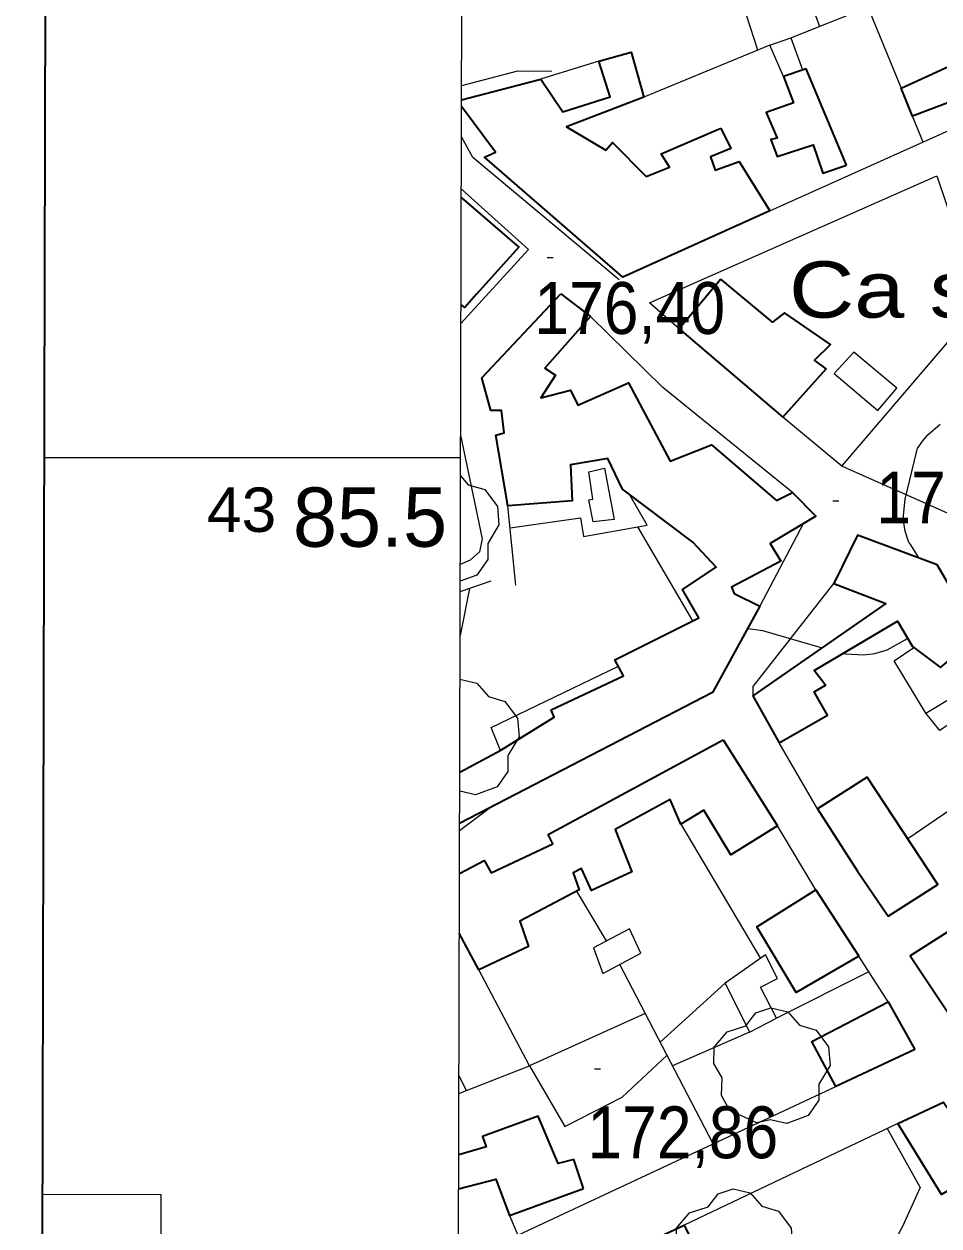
# Model space of a CAD drawing. Extents: x 480269 to 484877, y 4383588 to 4386804.
# Drawn here: x 480452.9 to 480607.4, y 4385370.4 to 4385573.2 of the extents above; entities that cross this region are included whole.
import ezdxf
from ezdxf.enums import TextEntityAlignment as Align

# ---------------------------------------------------------------- set-up
doc = ezdxf.new("R2010")
doc.units = 0
doc.header["$LTSCALE"] = 3.8
doc.linetypes.add('DOTTED', pattern=[1.5, 0.3, -1.2])
for name, color, linetype, lineweight in [('1', 7, 'Continuous', 13), ('2', 7, 'DOTTED', 13), ('21', 7, 'Continuous', 25), ('29', 7, 'Continuous', 13), ('38', 7, 'Continuous', 25), ('46', 7, 'Continuous', 25), ('47', 7, 'Continuous', 35), ('51', 7, 'Continuous', 13), ('7', 7, 'Continuous', 13), ('8', 7, 'Continuous', 25)]:
    doc.layers.add(name, color=color, linetype=linetype, lineweight=lineweight)
doc.layers.add('5', color=7, linetype='Continuous')

msp = doc.modelspace()

# ---------------------------------------------------------------- linework, layer by layer
at = {"layer": '1'}
for p, q in [((480526.62, 4385500), (480456.36, 4385500)), ((480456.06, 4385375.72), (480476.06, 4385375.68))]:
    msp.add_line(p, q, dxfattribs=at)
at = {"layer": '1', "lineweight": 35}
msp.add_lwpolyline([(480458.83, 4386528.21), (484176.23, 4386519.28), (484170.33, 4384064.28), (480452.93, 4384073.22)], close=True, dxfattribs=at)
at = {"layer": '1'}
msp.add_lwpolyline([(480529.1, 4386456.6), (484105.5, 4386448.1), (484100.5, 4384135.8), (480523.1, 4384144.4)], close=True, dxfattribs=at)
msp.add_lwpolyline([(480455.7, 4385225.72), (480475.7, 4385225.68), (480476.06, 4385375.68)], dxfattribs=at)
at = {"layer": '21'}
msp.add_lwpolyline([(480552.56, 4385489.57), (480549.03, 4385489.18), (480548.28, 4385492.91), (480548.97, 4385493.01), (480548.3, 4385497.63), (480550.94, 4385498.28)], close=True, dxfattribs=at)
at = {"layer": '29'}
for points in [[(480526.61, 4385496.97), (480527.9, 4385495.47), (480530.71, 4385494.65), (480532.84, 4385491.8), (480533.08, 4385488.67), (480531.2, 4385485.52), (480531.2, 4385482.84), (480529.38, 4385480.23), (480526.56, 4385479.19)], [(480526.52, 4385462.64), (480529.36, 4385461.99), (480531.31, 4385459.72), (480534.12, 4385458.9), (480536.25, 4385456.05), (480536.49, 4385452.92), (480534.61, 4385449.77), (480534.61, 4385447.09), (480532.79, 4385444.48), (480529.17, 4385443.14), (480526.47, 4385443.75)]]:
    msp.add_lwpolyline(points, dxfattribs=at)
for points in [[(480576.62, 4385387.75), (480572.08, 4385389.87), (480570.67, 4385392.41), (480570.77, 4385395.39), (480569.4, 4385397.8), (480569.44, 4385400.55), (480571.6, 4385403.15), (480574.79, 4385404.15), (480576.44, 4385406.34), (480579.01, 4385407.17), (480581.87, 4385406.52), (480583.82, 4385404.25), (480586.63, 4385403.43), (480588.76, 4385400.58), (480589, 4385397.45), (480587.12, 4385394.3), (480587.12, 4385391.62), (480585.3, 4385389.01), (480581.68, 4385387.67), (480578.91, 4385388.3)], [(480570.27, 4385357.19), (480565.73, 4385359.31), (480564.32, 4385361.85), (480564.42, 4385364.83), (480563.05, 4385367.24), (480563.09, 4385369.99), (480565.25, 4385372.59), (480568.44, 4385373.59), (480570.09, 4385375.78), (480572.66, 4385376.61), (480575.52, 4385375.96), (480577.47, 4385373.69), (480580.28, 4385372.87), (480582.41, 4385370.02), (480582.65, 4385366.89), (480580.77, 4385363.74), (480580.77, 4385361.06), (480578.95, 4385358.45), (480575.33, 4385357.11), (480572.56, 4385357.74)]]:
    msp.add_lwpolyline(points, close=True, dxfattribs=at)
at = {"layer": '38'}
msp.add_lwpolyline([(480542, 4385565.21), (480536.23, 4385565.26), (480526.78, 4385562.77)], dxfattribs=at)
at = {"layer": '46'}
for p, q in [((480528.69, 4385550.67), (480526.76, 4385554.2)), ((480553.41, 4385530.07), (480528.69, 4385550.67))]:
    msp.add_line(p, q, dxfattribs=at)
msp.add_lwpolyline([(480526.68, 4385522.67), (480538.07, 4385535.19), (480526.74, 4385545.39)], dxfattribs=at)
at = {"layer": '47', "lineweight": 13}
msp.add_line((480604.7, 4385553.3), (480602.91, 4385557.67), dxfattribs=at)
at = {"layer": '47'}
for points in [[(480633.19, 4385583.53), (480640.63, 4385568.95), (480614.59, 4385557.75), (480613.02, 4385561.5), (480602.91, 4385557.67), (480600.99, 4385562.37), (480618.46, 4385570.38), (480616.06, 4385575.57)], [(480591.78, 4385549.41), (480584.97, 4385565.68), (480581.15, 4385564.36), (480582.85, 4385559.94), (480578.2, 4385558.31), (480580.04, 4385553.95), (480579.01, 4385553.71), (480580.05, 4385550.86), (480586.17, 4385552.81), (480587.75, 4385548.05)], [(480570.55, 4385530.15), (480563.54, 4385521.8), (480581.05, 4385506.89), (480588.31, 4385515.01), (480586.39, 4385516.48), (480589.06, 4385519.12), (480581.3, 4385524.5), (480579.26, 4385522.88)], [(480624.72, 4385473.91), (480613.72, 4385478.49), (480611.86, 4385473.81), (480607.07, 4385481.97), (480593.62, 4385486.95), (480589.61, 4385478.78), (480598.39, 4385475.4), (480575.98, 4385459.84), (480580.43, 4385451.91), (480588.54, 4385456.56), (480586.33, 4385460.54), (480588.22, 4385461.66), (480586.31, 4385464.14), (480600.38, 4385472.42), (480602.94, 4385468.14), (480607.65, 4385464.61), (480612.31, 4385468.56), (480620.58, 4385464.41)], [(480595.25, 4385446.09), (480586.9, 4385440.77), (480593.62, 4385430.23), (480598.81, 4385422.66), (480607.21, 4385428.02)], [(480593.83, 4385415.92), (480583.3, 4385409.79), (480576.65, 4385420.86), (480586.57, 4385427.12)], [(480610.62, 4385403.82), (480616.12, 4385406.92), (480612.34, 4385413.53), (480615.09, 4385414.8), (480612.96, 4385418.4), (480617.16, 4385420.48), (480614.78, 4385423.79), (480602.54, 4385415.94)], [(480603.31, 4385400.16), (480589.95, 4385393.91), (480585.91, 4385401.51), (480598.81, 4385408.18)], [(480600.45, 4385387.69), (480608.16, 4385391.29), (480615.65, 4385380.21), (480607.78, 4385375.67)], [(480568.68, 4385361.48), (480560.15, 4385357.52), (480555.51, 4385366.41), (480564.36, 4385370.5)]]:
    msp.add_lwpolyline(points, close=True, dxfattribs=at)
at = {"layer": '47', "lineweight": 13}
for points in [[(480582.39, 4385570.89), (480595.38, 4385576.04), (480600.99, 4385562.37)], [(480581.15, 4385564.36), (480578.85, 4385569.63), (480582.39, 4385570.89), (480584.34, 4385565.47)]]:
    msp.add_lwpolyline(points, dxfattribs=at)
at = {"layer": '47'}
for points in [[(480526.77, 4385560.43), (480540.17, 4385563.93), (480543.89, 4385558.38), (480551.9, 4385560.94), (480549.95, 4385566.97), (480555.42, 4385568.48), (480557.58, 4385560.86), (480544.48, 4385555.85), (480551.16, 4385551.91), (480552.27, 4385553.24), (480557.96, 4385547.46), (480561.9, 4385549.05), (480560.47, 4385551.32), (480570.56, 4385555.62)], [(480570.56, 4385555.62), (480572.25, 4385552.21), (480568.82, 4385550.83), (480569.61, 4385548.53), (480573.67, 4385549.99), (480578.82, 4385541.67), (480553.99, 4385530.52), (480530.64, 4385550.73), (480532.53, 4385551.57), (480526.77, 4385559.29)], [(480526.73, 4385543.93), (480536.43, 4385535.55), (480529.33, 4385527.64), (480527.35, 4385525.38), (480526.68, 4385525.89)], [(480543.57, 4385527.7), (480548.55, 4385523.87), (480540.87, 4385515.15), (480542.66, 4385513.98), (480540.16, 4385510.14), (480545.17, 4385511.4), (480546.42, 4385508.89), (480554.97, 4385512.64), (480561.99, 4385499.45), (480568.97, 4385502.2), (480579.97, 4385492.78), (480582.65, 4385494.14), (480586.58, 4385490.15), (480578.86, 4385485.56), (480580.68, 4385482.57), (480572.34, 4385478.15), (480572.79, 4385477.12), (480577.16, 4385474.95), (480569.14, 4385460.39), (480526.46, 4385438.31)], [(480526.48, 4385446.98), (480533.41, 4385450.65), (480542.4, 4385456.21), (480541.91, 4385457.5), (480554.14, 4385463.21), (480552.69, 4385465.94), (480566.82, 4385473.03), (480564.11, 4385477.79), (480569.75, 4385481.56), (480565.85, 4385485.78), (480553.97, 4385494.73), (480551.5, 4385499.92), (480545.2, 4385498.8), (480545.44, 4385492.74), (480534.58, 4385491.93), (480532.57, 4385503.85), (480533.98, 4385504.2), (480533.53, 4385507.97), (480531.74, 4385507.97), (480530.19, 4385513.49), (480543.57, 4385527.7)], [(480570.93, 4385452.41), (480580.12, 4385437.89), (480572.26, 4385432.98), (480567.71, 4385440.52), (480563.8, 4385438.19), (480562.01, 4385442.36), (480552.7, 4385437.27), (480555.51, 4385430.15), (480548.73, 4385426.99), (480547.01, 4385430.68), (480545.61, 4385429.99), (480546.66, 4385427.09), (480536.6, 4385421.82), (480538.07, 4385417.56), (480529.72, 4385413.62), (480526.41, 4385419.79)], [(480526.44, 4385429.88), (480530.62, 4385432.06), (480530.65, 4385432.01), (480531.81, 4385429.95), (480542.17, 4385434.85), (480541.41, 4385436.46), (480570.93, 4385452.41)], [(480547.35, 4385376.68), (480545.75, 4385381.58), (480543.08, 4385380.91), (480539.73, 4385388.91), (480530.31, 4385385.47), (480530.93, 4385383.72), (480526.31, 4385382.35)], [(480526.3, 4385376.63), (480532.55, 4385378.26), (480534.89, 4385372.11), (480547.35, 4385376.68)]]:
    msp.add_lwpolyline(points, dxfattribs=at)
at = {"layer": '47', "lineweight": 13}
for points in [[(480597.08, 4385507.97), (480600.27, 4385511.75), (480593, 4385517.81), (480589.68, 4385514.21)], [(480607.55, 4385453.96), (480605.14, 4385456.93), (480610.38, 4385460.06), (480612.39, 4385457.26)], [(480557.08, 4385416.4), (480555.14, 4385420.5), (480549.05, 4385417.31), (480550.66, 4385412.96)], [(480579.98, 4385405.44), (480577.26, 4385410.66), (480580.14, 4385412.13), (480578.08, 4385416.1), (480571.29, 4385411.34), (480575.42, 4385403.1)]]:
    msp.add_lwpolyline(points, close=True, dxfattribs=at)
at = {"layer": '51'}
for p, q in [((480578.85, 4385569.63), (480557.58, 4385560.86)), ((480549.95, 4385566.97), (480540.11, 4385563.91)), ((480578.82, 4385541.67), (480614.59, 4385557.75)), ((480590.97, 4385498.6), (480581.05, 4385506.89)), ((480535.95, 4385478.53), (480534.58, 4385491.93)), ((480584.43, 4385488.88), (480577.16, 4385474.95)), ((480556.5, 4385488.35), (480565.77, 4385472.5)), ((480526.56, 4385477.44), (480531.81, 4385479.23)), ((480528.13, 4385477.97), (480526.54, 4385470)), ((480586.9, 4385440.77), (480580.43, 4385451.91)), ((480563.8, 4385438.19), (480577.24, 4385415.52)), ((480586.57, 4385427.12), (480580.12, 4385437.89)), ((480551.26, 4385418.47), (480546.24, 4385426.88)), ((480598.81, 4385408.18), (480593.83, 4385415.92)), ((480569.25, 4385384.22), (480553.51, 4385414.48)), ((480595.55, 4385413.27), (480579.98, 4385405.44)), ((480571.29, 4385411.34), (480560.34, 4385401.37)), ((480557.81, 4385406.22), (480538.27, 4385397.41)), ((480575.42, 4385403.1), (480562.41, 4385397.39)), ((480526.35, 4385395.76), (480527.56, 4385393.23)), ((480600.45, 4385387.69), (480564.36, 4385370.5))]:
    msp.add_line(p, q, dxfattribs=at)
for points in [[(480576.8, 4385568.79), (480573.57, 4385578.76), (480584.07, 4385581.54), (480587.23, 4385572.81)], [(480563.54, 4385521.8), (480558.49, 4385526.17), (480607.03, 4385547.57), (480610.11, 4385538.41)], [(480640.39, 4385491.81), (480630.44, 4385489.31), (480634.85, 4385479.08), (480590.97, 4385498.6), (480615.26, 4385526.95)], [(480582.65, 4385494.14), (480560.78, 4385511.87), (480548.55, 4385523.87)], [(480526.63, 4385503.81), (480530.24, 4385486.33), (480529.82, 4385484.14), (480528.24, 4385482.72), (480526.57, 4385482.03)], [(480534.97, 4385488.18), (480546.84, 4385489.86), (480547.39, 4385486.73), (480558.1, 4385488.64), (480555.06, 4385493.92)], [(480576, 4385459.86), (480576, 4385461.44), (480589.61, 4385478.78)], [(480605.14, 4385456.93), (480599.81, 4385465.76), (480603.12, 4385468.01)], [(480533.35, 4385450.62), (480531.79, 4385454.52), (480553.27, 4385464.87)], [(480625.16, 4385459.93), (480620.21, 4385448.03), (480602.11, 4385435.73)], [(480526.34, 4385392.75), (480538.27, 4385397.41), (480529.72, 4385413.62)], [(480538.27, 4385397.41), (480544.25, 4385387.13), (480553.92, 4385392.12), (480561.47, 4385399.19)], [(480534.89, 4385372.11), (480536.29, 4385368.79), (480589.95, 4385393.91)], [(480598.65, 4385386.84), (480604.19, 4385376.84), (480601.21, 4385370.3), (480598.34, 4385365), (480597.02, 4385355.49)]]:
    msp.add_lwpolyline(points, dxfattribs=at)
at = {"layer": '7'}
for p, q in [((480541.26, 4385533.81), (480542.26, 4385533.81)), ((480589.45, 4385492.77), (480590.45, 4385492.77)), ((480549.25, 4385396.91), (480550.25, 4385396.91))]:
    msp.add_line(p, q, dxfattribs=at)
at = {"layer": '8'}
for points in [[(480604.06, 4385483.08), (480603.95, 4385483.22), (480602.62, 4385485.33), (480602.45, 4385485.55), (480602.31, 4385485.77), (480602.25, 4385485.89), (480601.68, 4385487.62), (480601.45, 4385489.02), (480601.4, 4385490.27), (480601.67, 4385493.05), (480603.62, 4385501.21), (480603.72, 4385501.46), (480603.77, 4385501.56), (480604.6, 4385502.84), (480605.52, 4385503.87), (480607.61, 4385505.66)], [(480575.1, 4385471.21), (480575.18, 4385471.21), (480577.61, 4385470.85), (480587.64, 4385467.94)], [(480591.2, 4385467.02), (480591.61, 4385466.94), (480594.69, 4385466.78), (480596.54, 4385467.01), (480598.64, 4385467.61), (480601.66, 4385469.31), (480602.06, 4385469.62)], [(480526.45, 4385437.11), (480531.61, 4385440.97), (480531.62, 4385440.98)]]:
    msp.add_lwpolyline(points, dxfattribs=at)

# ---------------------------------------------------------------- texts
at = {"layer": '2', "width": 1.05}
msp.add_text('43', height=7.5, dxfattribs=at).set_placement((480495.52, 4385487.5), align=Align.RIGHT)
at = {"layer": '2'}
msp.add_text('85.5', height=10, dxfattribs=at).set_placement((480524.35, 4385485), align=Align.RIGHT)
at = {"layer": '5', "width": 1.2}
msp.add_text('Ca ses Monges', height=9.5, dxfattribs=at).set_placement((480582.07, 4385523.66))
at = {"layer": '7', "width": 0.9}
for s, p in [('176,40', (480539.07, 4385520.91)), ('175,62', (480596.8, 4385488.93)), ('172,86', (480548.04, 4385381.8))]:
    msp.add_text(s, height=8.75, dxfattribs=at).set_placement(p)

doc.saveas('drawing.dxf')
